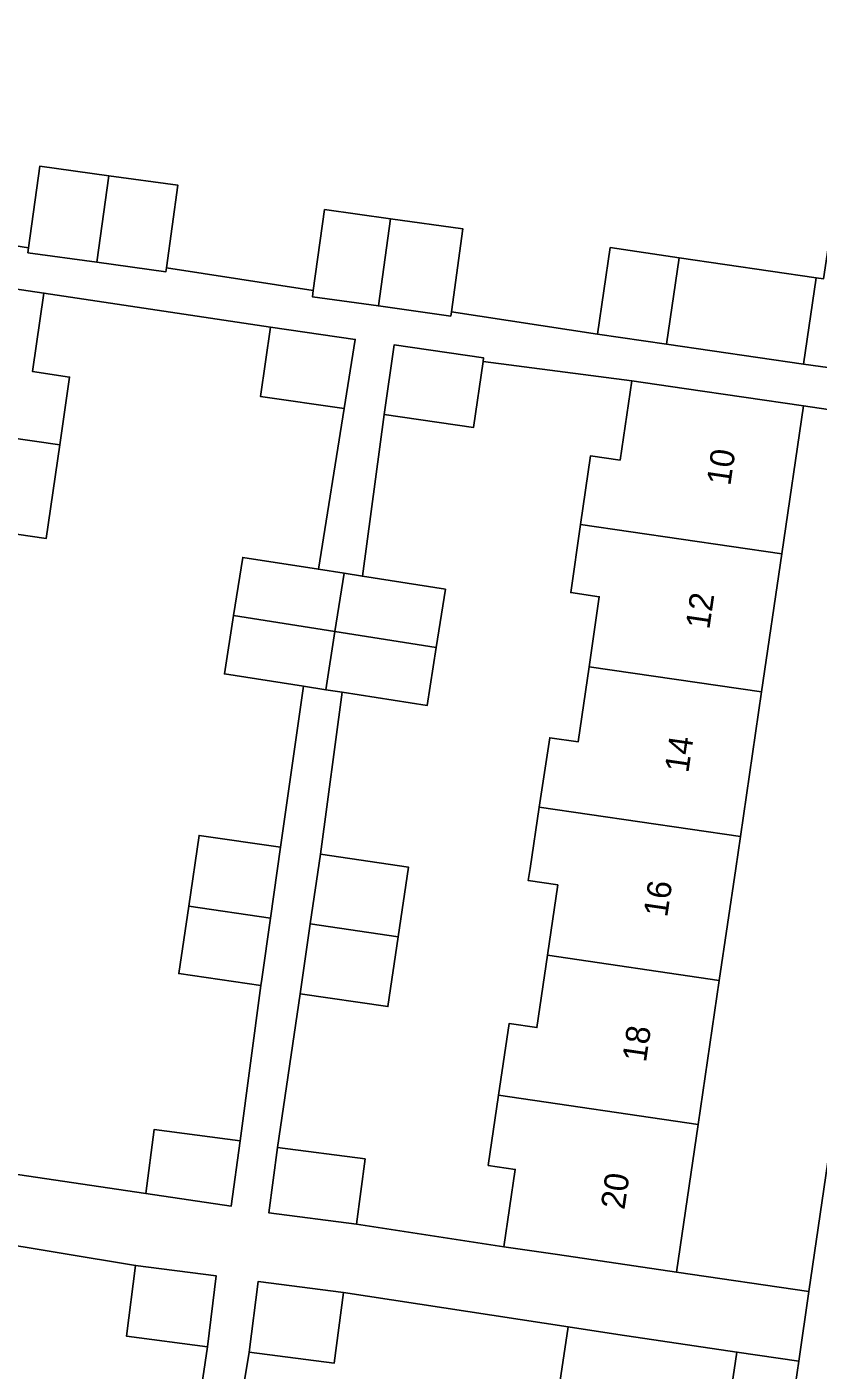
# Model space of a CAD drawing. Extents: x 163683 to 164494, y 382709 to 383872.
# Drawn here: x 163998.2 to 164031.1, y 382979.2 to 383035 of the extents above; entities that cross this region are included whole.
import ezdxf

# ---------------------------------------------------------------- set-up
doc = ezdxf.new("R2010")
doc.units = 0
for name, color, linetype in [('IMGEO_Erf', 7, 'Continuous'), ('IMGEO_Pand', 7, 'Continuous'), ('IMGEO_Pand_nummerreeks', 7, 'Continuous'), ('IMGEO_Voetpad_open', 7, 'Continuous')]:
    doc.layers.add(name, color=color, linetype=linetype)

msp = doc.modelspace()

# ---------------------------------------------------------------- linework, layer by layer
at = {"layer": 'IMGEO_Erf'}
for points in [[(163995.058, 383026.282), (163998.293, 383025.777), (163998.766, 383029.172), (164001.631, 383028.773), (164004.497, 383028.374), (164004.02, 383024.95), (164010.121, 383024.009), (164010.589, 383027.366), (164013.331, 383026.984), (164016.339, 383026.565), (164015.86, 383023.123), (164021.934, 383022.185), (164022.46, 383025.785), (164025.32, 383025.367), (164031.012, 383024.536), (164031.321, 383024.491), (164031.697, 383027.068), (164033.291, 383026.835), (164032.914, 383024.258), (164038.176, 383023.49), (164039.652, 383033.645), (164035.417, 383034.26), (164035.482, 383034.702), (164032.681, 383035.108)], [(163993.714, 382987.888), (164003.167, 382986.496), (164003.512, 382989.149), (164007.081, 382988.687), (164007.947, 382995.134), (164004.536, 382995.634), (164004.947, 382998.433), (164005.378, 383001.372), (164008.764, 383000.875), (164009.718, 383007.566), (164006.432, 383008.081), (164006.811, 383010.5), (164007.191, 383012.918), (164010.332, 383012.425), (164011.401, 383019.097), (164007.923, 383019.601), (164008.34, 383022.477), (163998.935, 383023.895), (163998.463, 383020.637), (164000, 383020.41), (163999.592, 383017.592), (163999.029, 383013.703), (163997.795, 383013.881)], [(163988.046, 382949.007), (163998.271, 382947.523), (163998.644, 382950.099), (164000, 382949.902), (164001.595, 382949.67), (164002.581, 382956.45), (163998.98, 382956.95), (163999.378, 382959.814), (163999.763, 382962.588), (164003.364, 382962.087), (164004.231, 382968.332), (164000.709, 382968.821), (164001.107, 382971.685), (164001.492, 382974.459), (164004.816, 382973.997), (164005.734, 382980.133), (164002.361, 382980.571), (164002.742, 382983.508), (163993.289, 382985.074)], [(164020.238, 382977.813), (164020.706, 382980.952), (164011.375, 382982.387), (164010.993, 382979.45), (164007.456, 382979.909), (164006.434, 382973.731)]]:
    msp.add_lwpolyline(points, dxfattribs=at)
for points in [[(164019.943, 383005.426), (164021.12, 383005.255), (164021.575, 383008.376), (164022, 383011.285), (164020.813, 383011.458), (164021.226, 383014.289), (164021.642, 383017.14), (164022.868, 383016.961), (164023.348, 383020.248), (164017.174, 383021.051), (164016.779, 383018.319), (164013.063, 383018.857), (164012.165, 383012.137), (164015.609, 383011.597), (164015.23, 383009.178), (164014.85, 383006.76), (164011.328, 383007.313), (164010.423, 383000.591), (164014.074, 383000.055), (164013.649, 382997.157), (164013.224, 382994.26), (164009.573, 382994.795), (164008.635, 382988.407), (164012.271, 382987.935), (164011.918, 382985.219), (164018.039, 382984.284), (164018.511, 382987.5), (164017.39, 382987.664), (164017.818, 382990.583), (164018.254, 382993.557), (164019.409, 382993.387), (164019.85, 382996.39), (164020.279, 382999.316), (164019.048, 382999.496), (164019.124, 383000), (164019.508, 383002.544)], [(164035.986, 383018.399), (164030.479, 383019.207), (164029.581, 383013.066), (164028.741, 383007.327), (164027.862, 383001.321), (164027.669, 383000), (164026.988, 382995.345), (164026.114, 382989.368), (164025.216, 382983.231), (164030.709, 382982.425), (164033.287, 383000)], [(164030.284, 382979.529), (164027.717, 382979.906), (164026.841, 382974.031), (164025.93, 382967.926), (164025.062, 382962.109), (164024.183, 382956.211), (164023.306, 382950.331), (164022.389, 382944.185), (164025.036, 382943.754)]]:
    msp.add_lwpolyline(points, close=True, dxfattribs=at)
at = {"layer": 'IMGEO_Pand'}
for points in [[(164001.631, 383028.773), (163998.766, 383029.172), (163998.293, 383025.777), (163998.265, 383025.575), (164001.131, 383025.176)], [(164001.631, 383028.773), (164001.131, 383025.176), (164003.996, 383024.777), (164004.02, 383024.95), (164004.497, 383028.374)], [(164013.331, 383026.984), (164010.589, 383027.366), (164010.121, 383024.009), (164010.084, 383023.745), (164012.827, 383023.363)], [(164013.331, 383026.984), (164012.827, 383023.363), (164015.835, 383022.944), (164015.86, 383023.123), (164016.339, 383026.565)], [(164038.176, 383023.49), (164032.914, 383024.258), (164033.291, 383026.835), (164031.697, 383027.068), (164031.321, 383024.491), (164031.012, 383024.536), (164030.486, 383020.937), (164036.238, 383020.151), (164037.66, 383019.957)], [(164025.32, 383025.367), (164022.46, 383025.785), (164021.934, 383022.185), (164024.795, 383021.768)], [(164031.012, 383024.536), (164025.32, 383025.367), (164024.795, 383021.768), (164030.486, 383020.937)], [(163999.592, 383017.592), (164000, 383020.41), (163998.463, 383020.637), (163998.935, 383023.895), (163996.41, 383024.261), (163991.461, 383024.977), (163990.581, 383018.894)], [(164011.863, 383021.973), (164008.34, 383022.477), (164007.923, 383019.601), (164011.401, 383019.097)], [(164017.174, 383021.051), (164017.196, 383021.202), (164013.481, 383021.74), (164013.063, 383018.857), (164016.779, 383018.319)], [(164021.226, 383014.289), (164029.581, 383013.066), (164030.479, 383019.207), (164025.532, 383019.929), (164023.348, 383020.248), (164022.868, 383016.961), (164021.642, 383017.14)], [(163989.707, 383012.859), (163997.485, 383011.736), (163997.795, 383013.881), (163999.029, 383013.703), (163999.592, 383017.592), (163990.581, 383018.894)], [(164021.575, 383008.376), (164028.741, 383007.327), (164029.581, 383013.066), (164021.226, 383014.289), (164020.813, 383011.458), (164022, 383011.285)], [(164011.4, 383012.257), (164010.332, 383012.425), (164007.191, 383012.918), (164006.811, 383010.5), (164011.021, 383009.839)], [(164012.165, 383012.137), (164011.4, 383012.257), (164011.021, 383009.839), (164015.23, 383009.178), (164015.609, 383011.597)], [(164011.021, 383009.839), (164006.811, 383010.5), (164006.432, 383008.081), (164009.718, 383007.566), (164010.641, 383007.421)], [(164015.23, 383009.178), (164011.021, 383009.839), (164010.641, 383007.421), (164011.328, 383007.313), (164014.85, 383006.76)], [(164021.575, 383008.376), (164021.12, 383005.255), (164019.943, 383005.426), (164019.508, 383002.544), (164027.862, 383001.321), (164028.741, 383007.327)], [(164026.988, 382995.345), (164027.669, 383000), (164027.862, 383001.321), (164019.508, 383002.544), (164019.124, 383000), (164019.048, 382999.496), (164020.279, 382999.316), (164019.85, 382996.39)], [(164008.764, 383000.875), (164005.378, 383001.372), (164004.947, 382998.433), (164008.345, 382997.935)], [(164010.423, 383000.591), (164009.998, 382997.693), (164013.649, 382997.157), (164014.074, 383000.055)], [(164008.345, 382997.935), (164004.947, 382998.433), (164004.536, 382995.634), (164007.947, 382995.134), (164007.982, 382995.393)], [(164013.649, 382997.157), (164009.998, 382997.693), (164009.573, 382994.795), (164013.224, 382994.26)], [(164026.988, 382995.345), (164019.85, 382996.39), (164019.409, 382993.387), (164018.254, 382993.557), (164017.818, 382990.583), (164026.114, 382989.368)], [(164017.818, 382990.583), (164017.39, 382987.664), (164018.511, 382987.5), (164018.039, 382984.284), (164020.269, 382983.957), (164025.216, 382983.231), (164026.114, 382989.368)], [(164007.081, 382988.687), (164003.512, 382989.149), (164003.167, 382986.496), (164006.716, 382985.973)], [(164012.271, 382987.935), (164008.635, 382988.407), (164008.282, 382985.692), (164011.918, 382985.219)], [(164006.093, 382983.073), (164002.742, 382983.508), (164002.361, 382980.571), (164005.734, 382980.133)], [(164011.375, 382982.387), (164007.837, 382982.846), (164007.456, 382979.909), (164010.993, 382979.45)], [(164018.442, 382975.287), (164026.841, 382974.031), (164027.717, 382979.906), (164022.772, 382980.644), (164020.706, 382980.952), (164020.238, 382977.813), (164018.85, 382978.02)]]:
    msp.add_lwpolyline(points, close=True, dxfattribs=at)
at = {"layer": 'IMGEO_Voetpad_open'}
for points in [[(164042.552, 383044.282), (164040.359, 383044.602), (164040.159, 383043.219), (164039.085, 383035.797), (164039.946, 383035.673), (164039.652, 383033.645), (164038.176, 383023.49), (164037.66, 383019.957), (164036.238, 383020.151), (164035.986, 383018.399), (164033.287, 383000), (164030.709, 382982.425), (164030.284, 382979.529), (164025.036, 382943.754), (164024.242, 382938.326), (164023.876, 382935.821), (164023.007, 382929.886), (164026.085, 382929.437), (164026.287, 382930.934), (164026.311, 382931.123), (164026.328, 382931.232)], [(164036.238, 383020.151), (164030.486, 383020.937), (164024.795, 383021.768), (164021.934, 383022.185), (164015.86, 383023.123), (164015.835, 383022.944), (164012.827, 383023.363), (164010.084, 383023.745), (164010.121, 383024.009), (164004.02, 383024.95), (164003.996, 383024.777), (164001.131, 383025.176), (163998.265, 383025.575), (163998.293, 383025.777), (163995.058, 383026.282)], [(163996.41, 383024.261), (163998.935, 383023.895), (164008.34, 383022.477), (164011.863, 383021.973), (164011.401, 383019.097), (164010.332, 383012.425), (164011.4, 383012.257), (164012.165, 383012.137), (164013.063, 383018.857), (164013.481, 383021.74), (164017.196, 383021.202), (164017.174, 383021.051), (164023.348, 383020.248), (164025.532, 383019.929), (164030.479, 383019.207), (164035.986, 383018.399)], [(164006.434, 382973.731), (164007.456, 382979.909), (164007.837, 382982.846), (164011.375, 382982.387), (164020.706, 382980.952), (164022.772, 382980.644), (164027.717, 382979.906), (164030.284, 382979.529), (164030.709, 382982.425), (164025.216, 382983.231), (164020.269, 382983.957), (164018.039, 382984.284), (164011.918, 382985.219), (164008.282, 382985.692), (164008.635, 382988.407), (164009.573, 382994.795), (164009.998, 382997.693), (164010.423, 383000.591), (164011.328, 383007.313), (164010.641, 383007.421), (164009.718, 383007.566), (164008.764, 383000.875), (164008.345, 382997.935), (164007.982, 382995.393), (164007.947, 382995.134), (164007.081, 382988.687), (164006.716, 382985.973), (164003.167, 382986.496), (163993.714, 382987.888)], [(163993.289, 382985.074), (164002.742, 382983.508), (164006.093, 382983.073), (164005.734, 382980.133), (164004.816, 382973.997)]]:
    msp.add_lwpolyline(points, dxfattribs=at)

# ---------------------------------------------------------------- texts
at = {"layer": 'IMGEO_Pand_nummerreeks'}
for s, rotation, p in [('10', 81.6758, (164027.443, 383015.867)), ('12', 81.6758, (164026.57, 383009.899)), ('14', 81.6758, (164025.699, 383003.94)), ('16', 81.6784, (164024.822, 382997.944)), ('18', 81.6784, (164023.94, 382991.917)), ('20', 81.6784, (164023.045, 382985.796))]:
    msp.add_text(s, height=1, rotation=rotation, dxfattribs=at).set_placement(p)

doc.saveas('drawing.dxf')
